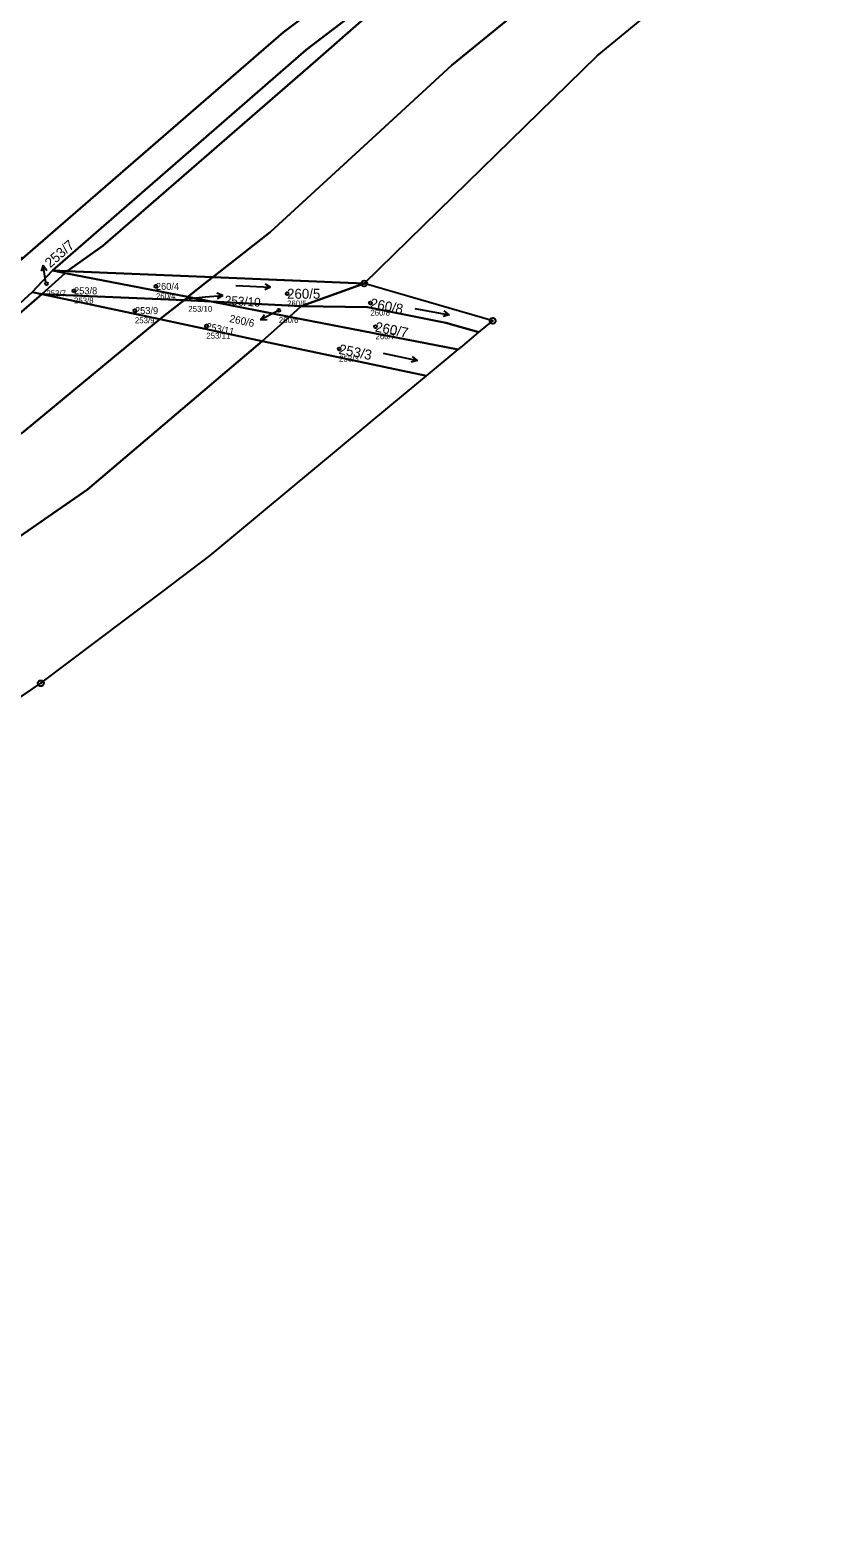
# Model space of a CAD drawing. Extents: x -734504 to -730695, y -1027923 to -1024502.
# Drawn here: x -732413.6 to -732277, y -1027016.3 to -1026758 of the extents above; entities that cross this region are included whole.
import ezdxf

# ---------------------------------------------------------------- set-up
doc = ezdxf.new("R2010")
doc.units = 0
for name, color, linetype in [('Definiční body', 7, 'Continuous'), ('Hranice parcel', 7, 'Continuous'), ('Parcelní čísla', 7, 'Continuous'), ('Polygon ku', 7, 'Continuous'), ('Polygon parcely', 7, 'Continuous'), ('Pop  PČ popisy', 7, 'Continuous'), ('Značky bodu BP', 7, 'Continuous'), ('Značky kultur', 7, 'Continuous')]:
    doc.layers.add(name, color=color, linetype=linetype)

msp = doc.modelspace()

# ---------------------------------------------------------------- linework, layer by layer
at = {"layer": 'Definiční body'}
for centre in [(-732410.86, -1026801.41), (-732406.13, -1026802.65), (-732392.1, -1026801.9), (-732386.54, -1026804.09), (-732369.62, -1026803.16), (-732355.35, -1026804.74), (-732395.69, -1026806.04), (-732371.03, -1026806), (-732383.45, -1026808.68), (-732354.48, -1026808.79), (-732360.71, -1026812.61)]:
    msp.add_circle(centre, 0.25, dxfattribs=at)
at = {"layer": 'Hranice parcel'}
for p, q in [((-732413.29, -1026802.89), (-732409.8, -1026799.2)), ((-732411.65, -1026803.24), (-732407.66, -1026799.62)), ((-732407.66, -1026799.62), (-732409.8, -1026799.2)), ((-732409.8, -1026799.2), (-732407.31, -1026799.3)), ((-732386.6, -1026803.71), (-732407.66, -1026799.62)), ((-732407.31, -1026799.3), (-732382.32, -1026800.33)), ((-732356.4, -1026801.4), (-732382.32, -1026800.33)), ((-732367.21, -1026805.29), (-732356.4, -1026801.4)), ((-732334.4, -1026807.8), (-732356.4, -1026801.4)), ((-732411.65, -1026803.24), (-732413.29, -1026802.89)), ((-732391.45, -1026807.53), (-732411.65, -1026803.24)), ((-732411.65, -1026803.24), (-732387.27, -1026804.24)), ((-732391.45, -1026807.53), (-732387.27, -1026804.24)), ((-732387.27, -1026804.24), (-732386.6, -1026803.71)), ((-732387.27, -1026804.24), (-732382.62, -1026804.48)), ((-732382.62, -1026804.48), (-732386.6, -1026803.71)), ((-732369.23, -1026807.09), (-732382.62, -1026804.48)), ((-732373.9, -1026811.26), (-732391.45, -1026807.53)), ((-732369.23, -1026807.09), (-732373.9, -1026811.26)), ((-732369.23, -1026807.09), (-732367.21, -1026805.29)), ((-732340.32, -1026812.72), (-732369.23, -1026807.09)), ((-732336.76, -1026809.76), (-732334.4, -1026807.8)), ((-732373.9, -1026811.26), (-732345.76, -1026817.24)), ((-732345.76, -1026817.24), (-732340.32, -1026812.72)), ((-732351.65, -1026822.12), (-732345.76, -1026817.24)), ((-732382.8, -1026848), (-732351.65, -1026822.12)), ((-732411.8, -1026869.9), (-732397.26, -1026858.92)), ((-732497, -1026927.6), (-732411.8, -1026869.9))]:
    msp.add_line(p, q, dxfattribs=at)
for points in [[(-732221.5, -1026645.68), (-732262.01, -1026675.64), (-732297.91, -1026702.57), (-732333.07, -1026730.47), (-732370.24, -1026758.33), (-732414.88, -1026797.06)], [(-732409.8, -1026799.2), (-732366.35, -1026761.37), (-732330.07, -1026733.67), (-732295.36, -1026706.22), (-732259.33, -1026678.67), (-732217.95, -1026649.18)], [(-732407.31, -1026799.3), (-732401.17, -1026794.92), (-732364.77, -1026763.29), (-732356.92, -1026756.46), (-732339.38, -1026741.78), (-732275.28, -1026693.12), (-732217.39, -1026649.76)], [(-732382.32, -1026800.33), (-732372.52, -1026792.61), (-732354.37, -1026775.93), (-732341.38, -1026763.99), (-732289.59, -1026721.73), (-732245.77, -1026688.64), (-732207.79, -1026659.83)], [(-732356.4, -1026801.4), (-732343.66, -1026788.94), (-732316.5, -1026762.4), (-732281.62, -1026733.66), (-732267.1, -1026721.7), (-732197.95, -1026670.14)], [(-732386.6, -1026803.71), (-732383.3, -1026801.05), (-732382.32, -1026800.33)], [(-732435.74, -1026820.2), (-732416.73, -1026806.03), (-732413.29, -1026802.89)], [(-732435.74, -1026820.2), (-732416.22, -1026807.22), (-732415.56, -1026806.65), (-732411.65, -1026803.24)], [(-732382.62, -1026804.48), (-732375.1, -1026804.88), (-732367.21, -1026805.29)], [(-732475.05, -1026869.05), (-732423.27, -1026832.64), (-732414.76, -1026826.84), (-732399.51, -1026814.21), (-732391.45, -1026807.53)], [(-732336.76, -1026809.76), (-732342.45, -1026808.15), (-732355.85, -1026805.43), (-732367.21, -1026805.29)], [(-732340.32, -1026812.72), (-732339.59, -1026812.12), (-732336.76, -1026809.76)], [(-732507.55, -1026909.31), (-732480.94, -1026890.64), (-732447.88, -1026867.2), (-732403.8, -1026836.72), (-732379.9, -1026816.37), (-732373.9, -1026811.26)], [(-732397.26, -1026858.92), (-732390.88, -1026854.1), (-732382.8, -1026848)]]:
    msp.add_lwpolyline(points, dxfattribs=at)
at = {"layer": 'Polygon ku'}
for points in [[(-732336.76, -1026809.76), (-732334.4, -1026807.8), (-732356.4, -1026801.4), (-732343.66, -1026788.94), (-732316.5, -1026762.4), (-732281.62, -1026733.66)], [(-732582.73, -1027138.96), (-732570.1, -1027132.9), (-732563.32, -1027128.76), (-732558.8, -1027126), (-732503.5, -1027089.8), (-732489.4, -1027076.7), (-732438.9, -1027042), (-732439.76, -1027040.19), (-732442.84, -1027033.73), (-732456.08, -1027006.01), (-732467.27, -1026982.55), (-732468.2, -1026980.6), (-732497, -1026927.6), (-732411.8, -1026869.9), (-732397.26, -1026858.92), (-732390.88, -1026854.1), (-732382.8, -1026848), (-732351.65, -1026822.12), (-732345.76, -1026817.24), (-732340.32, -1026812.72), (-732339.59, -1026812.12), (-732336.76, -1026809.76)]]:
    msp.add_lwpolyline(points, dxfattribs=at)
at = {"layer": 'Polygon parcely'}
for points in [[(-732217.39, -1026649.76), (-732217.95, -1026649.18), (-732259.33, -1026678.67), (-732295.36, -1026706.22), (-732330.07, -1026733.67), (-732366.35, -1026761.37), (-732409.8, -1026799.2), (-732407.31, -1026799.3), (-732401.17, -1026794.92), (-732364.77, -1026763.29), (-732356.92, -1026756.46), (-732339.38, -1026741.78), (-732275.28, -1026693.12)], [(-732382.32, -1026800.33), (-732372.52, -1026792.61), (-732354.37, -1026775.93), (-732341.38, -1026763.99), (-732289.59, -1026721.73), (-732245.77, -1026688.64), (-732207.79, -1026659.83), (-732217.39, -1026649.76), (-732275.28, -1026693.12), (-732339.38, -1026741.78), (-732356.92, -1026756.46), (-732364.77, -1026763.29), (-732401.17, -1026794.92), (-732407.31, -1026799.3)], [(-732281.62, -1026733.66), (-732267.1, -1026721.7), (-732197.95, -1026670.14), (-732207.79, -1026659.83), (-732245.77, -1026688.64), (-732289.59, -1026721.73), (-732341.38, -1026763.99), (-732354.37, -1026775.93), (-732372.52, -1026792.61), (-732382.32, -1026800.33), (-732356.4, -1026801.4), (-732343.66, -1026788.94), (-732316.5, -1026762.4)], [(-732407.66, -1026799.62), (-732409.8, -1026799.2), (-732413.29, -1026802.89), (-732411.65, -1026803.24)], [(-732386.6, -1026803.71), (-732407.66, -1026799.62), (-732411.65, -1026803.24), (-732387.27, -1026804.24)], [(-732382.32, -1026800.33), (-732407.31, -1026799.3), (-732409.8, -1026799.2), (-732407.66, -1026799.62), (-732386.6, -1026803.71), (-732383.3, -1026801.05)], [(-732382.62, -1026804.48), (-732375.1, -1026804.88), (-732367.21, -1026805.29), (-732356.4, -1026801.4), (-732382.32, -1026800.33), (-732383.3, -1026801.05), (-732386.6, -1026803.71)], [(-732356.4, -1026801.4), (-732367.21, -1026805.29), (-732355.85, -1026805.43), (-732342.45, -1026808.15), (-732336.76, -1026809.76), (-732334.4, -1026807.8)], [(-732391.45, -1026807.53), (-732411.65, -1026803.24), (-732415.56, -1026806.65), (-732416.22, -1026807.22), (-732435.74, -1026820.2), (-732472.93, -1026845.31), (-732487.48, -1026860.7), (-732475.05, -1026869.05), (-732423.27, -1026832.64), (-732414.76, -1026826.84), (-732399.51, -1026814.21)], [(-732413.29, -1026802.89), (-732416.73, -1026806.03), (-732435.74, -1026820.2), (-732416.22, -1026807.22), (-732415.56, -1026806.65), (-732411.65, -1026803.24)], [(-732387.27, -1026804.24), (-732411.65, -1026803.24), (-732391.45, -1026807.53)], [(-732369.23, -1026807.09), (-732382.62, -1026804.48), (-732387.27, -1026804.24), (-732391.45, -1026807.53), (-732373.9, -1026811.26)], [(-732387.27, -1026804.24), (-732382.62, -1026804.48), (-732386.6, -1026803.71)], [(-732367.21, -1026805.29), (-732375.1, -1026804.88), (-732382.62, -1026804.48), (-732369.23, -1026807.09)], [(-732379.9, -1026816.37), (-732373.9, -1026811.26), (-732391.45, -1026807.53), (-732399.51, -1026814.21), (-732414.76, -1026826.84), (-732423.27, -1026832.64), (-732475.05, -1026869.05), (-732492.66, -1026880.81), (-732514.7, -1026894.91), (-732507.55, -1026909.31), (-732480.94, -1026890.64), (-732447.88, -1026867.2), (-732403.8, -1026836.72)], [(-732369.23, -1026807.09), (-732373.9, -1026811.26), (-732345.76, -1026817.24), (-732340.32, -1026812.72)], [(-732342.45, -1026808.15), (-732355.85, -1026805.43), (-732367.21, -1026805.29), (-732369.23, -1026807.09), (-732340.32, -1026812.72), (-732339.59, -1026812.12), (-732336.76, -1026809.76)], [(-732390.88, -1026854.1), (-732382.8, -1026848), (-732351.65, -1026822.12), (-732345.76, -1026817.24), (-732373.9, -1026811.26), (-732379.9, -1026816.37), (-732403.8, -1026836.72), (-732447.88, -1026867.2), (-732480.94, -1026890.64), (-732507.55, -1026909.31), (-732497, -1026927.6), (-732411.8, -1026869.9), (-732397.26, -1026858.92)]]:
    msp.add_lwpolyline(points, close=True, dxfattribs=at)
for points in [[(-732649.36, -1026730.99), (-732623.49, -1026773.22), (-732615.69, -1026785.9), (-732574.68, -1026765.53), (-732568.28, -1026768.77), (-732558.01, -1026763.21), (-732512.38, -1026736.11), (-732478.97, -1026772.8), (-732473.17, -1026774.96), (-732421.52, -1026794.52), (-732414.88, -1026797.06), (-732370.24, -1026758.33), (-732333.07, -1026730.47)], [(-732333.07, -1026730.47), (-732370.24, -1026758.33), (-732414.88, -1026797.06), (-732416.33, -1026798.31), (-732418.34, -1026800.42), (-732419.9, -1026802.05), (-732437.83, -1026817.15), (-732466.4, -1026836.23), (-732475.02, -1026842.28), (-732506.27, -1026862.19), (-732518.46, -1026867.98), (-732530.63, -1026870.48), (-732550.42, -1026870.65), (-732574.16, -1026868.83), (-732584.41, -1026871.87)], [(-732576.59, -1026875.78), (-732563.13, -1026874.38), (-732537.89, -1026876.28), (-732526.27, -1026874.89), (-732519.24, -1026873.24), (-732511.04, -1026869.39), (-732493.38, -1026858.32), (-732472.93, -1026845.31), (-732435.74, -1026820.2), (-732416.73, -1026806.03), (-732413.29, -1026802.89), (-732409.8, -1026799.2), (-732366.35, -1026761.37), (-732330.07, -1026733.67)]]:
    msp.add_lwpolyline(points, dxfattribs=at)
at = {"layer": 'Pop  PČ popisy'}
for p, q in [((-732411.4, -1026798.23), (-732411.75, -1026799.29)), ((-732410.98, -1026801.2), (-732411.4, -1026798.23)), ((-732411.4, -1026798.23), (-732410.76, -1026799.15)), ((-732386.32, -1026803.96), (-732383.63, -1026803.71)), ((-732383.63, -1026803.71), (-732380.64, -1026803.45)), ((-732380.64, -1026803.45), (-732381.68, -1026803.04)), ((-732380.64, -1026803.45), (-732381.59, -1026804.04)), ((-732371.51, -1026806.24), (-732374.18, -1026807.6)), ((-732374.18, -1026807.6), (-732373.52, -1026806.7)), ((-732374.18, -1026807.6), (-732373.06, -1026807.59)), ((-732371.03, -1026806), (-732371.51, -1026806.24))]:
    msp.add_line(p, q, dxfattribs=at)
at = {"layer": 'Značky bodu BP'}
for centre, radius in [((-732356.4, -1026801.4), 0.5), ((-732356.4, -1026801.4), 0.0303), ((-732334.4, -1026807.8), 0.5), ((-732334.4, -1026807.8), 0.0303), ((-732411.8, -1026869.9), 0.5), ((-732411.8, -1026869.9), 0.0303)]:
    msp.add_circle(centre, radius, dxfattribs=at)
at = {"layer": 'Značky kultur'}
for p, q in [((-732378.43, -1026801.73), (-732372.44, -1026802.05)), ((-732372.44, -1026802.05), (-732373.44, -1026802.5)), ((-732372.44, -1026802.05), (-732373.39, -1026801.49)), ((-732347.76, -1026805.71), (-732341.85, -1026806.75)), ((-732341.85, -1026806.75), (-732342.9, -1026807.08)), ((-732341.85, -1026806.75), (-732342.72, -1026806.09)), ((-732353.15, -1026813.34), (-732347.28, -1026814.59)), ((-732347.28, -1026814.59), (-732348.34, -1026814.87)), ((-732347.28, -1026814.59), (-732348.13, -1026813.89))]:
    msp.add_line(p, q, dxfattribs=at)

# ---------------------------------------------------------------- texts
at = {"layer": 'Definiční body'}
for s, p in [('253/7', (-732410.86, -1026803.57)), ('253/8', (-732406.13, -1026804.81)), ('260/4', (-732392.1, -1026804.06)), ('253/10', (-732386.54, -1026806.25)), ('260/5', (-732369.62, -1026805.32)), ('253/9', (-732395.69, -1026808.2)), ('260/6', (-732371.03, -1026808.16)), ('260/8', (-732355.35, -1026806.9)), ('253/11', (-732383.45, -1026810.84)), ('260/7', (-732354.48, -1026810.95)), ('253/3', (-732360.71, -1026814.77))]:
    msp.add_text(s, height=1, dxfattribs=at).set_placement(p)
at = {"layer": 'Parcelní čísla'}
for s, height, rotation, p in [('253/7', 1.7, 41, (-732410.21, -1026798.81)), ('253/10', 1.5, 356, (-732380.33, -1026804.97)), ('260/8', 1.7, 349, (-732355.51, -1026805.57)), ('260/6', 1.29, 348, (-732379.59, -1026807.98)), ('253/11', 1.19, 348, (-732383.57, -1026809.26)), ('260/7', 1.7, 349, (-732354.64, -1026809.62)), ('253/3', 1.7, 349, (-732360.87, -1026813.44))]:
    msp.add_text(s, height=height, rotation=rotation, dxfattribs=at).set_placement(p)
for s, height, p in [('253/8', 1.19, (-732406.13, -1026803.24)), ('260/4', 1.19, (-732392.1, -1026802.49)), ('260/5', 1.7, (-732369.62, -1026804.01)), ('253/9', 1.19, (-732395.69, -1026806.64))]:
    msp.add_text(s, height=height, dxfattribs=at).set_placement(p)

doc.saveas('drawing.dxf')
